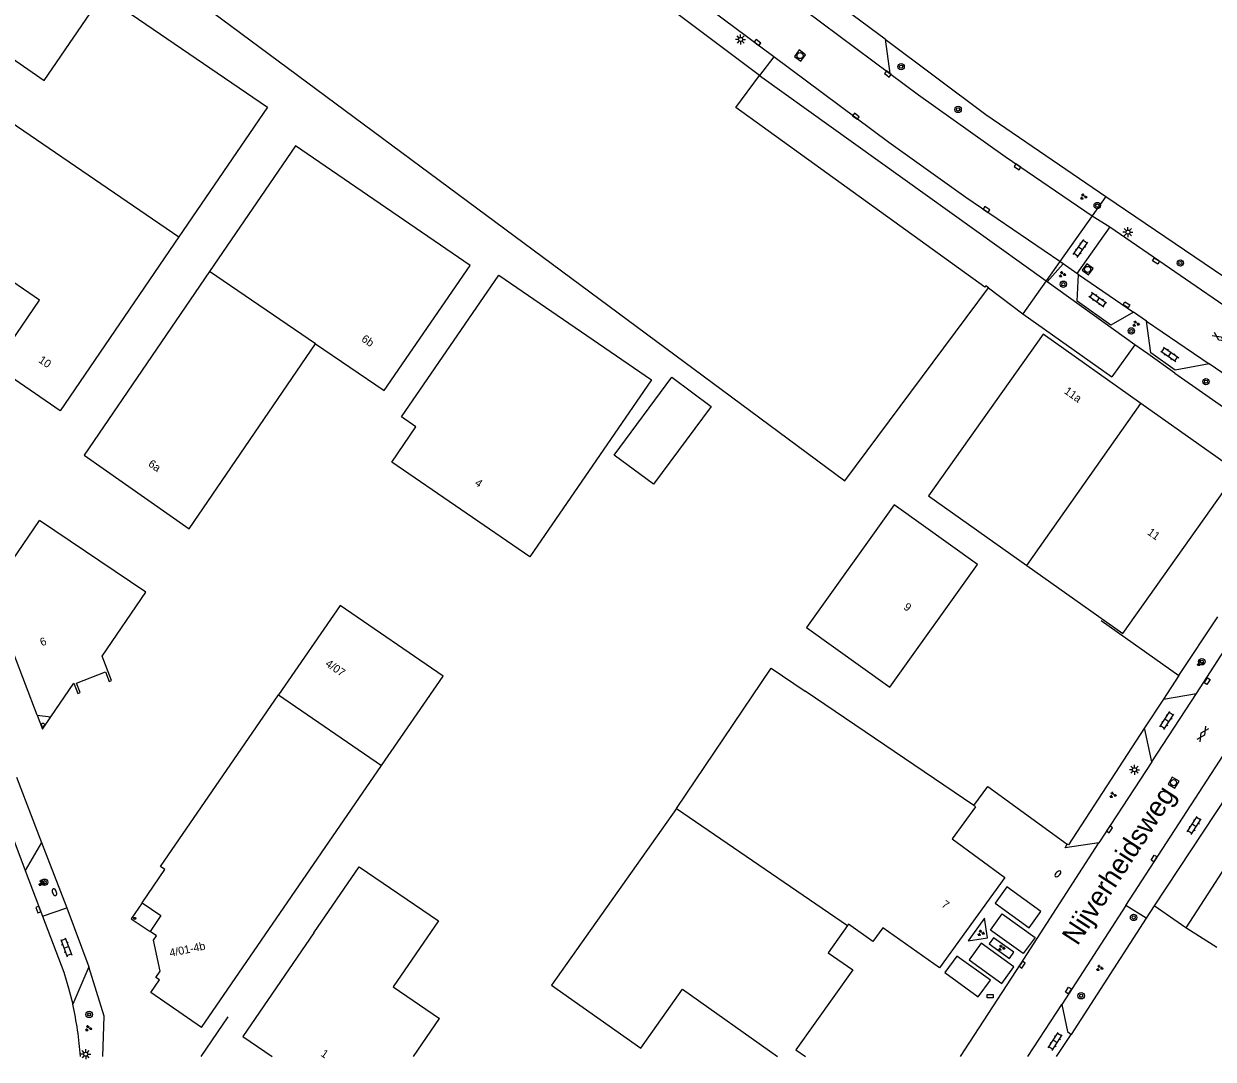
# Model space of a CAD drawing. Extents: x 136000 to 141014, y 402000 to 403500.
# Drawn here: x 139175.2 to 139323.7, y 401999.7 to 402129.1 of the extents above; entities that cross this region are included whole.
import ezdxf

# ---------------------------------------------------------------- set-up
doc = ezdxf.new("R2010")
doc.units = 0
for name, color, linetype in [('gg-afsc-erfafscheiding', 7, 'Continuous'), ('gg-afsc-hekwerk', 7, 'Continuous'), ('gg-anno-huisnummerreeks BGT', 7, 'Continuous'), ('gg-anno-openbare ruimte label', 7, 'Continuous'), ('gg-bbg-gedigitaliseerde bebouwing', 7, 'Continuous'), ('gg-bbg-hoofdgebouw', 7, 'Continuous'), ('gg-bbg-onder overbouw', 7, 'Continuous'), ('gg-bbg-pand overbouw', 7, 'Continuous'), ('gg-bbg-pilaar onder overbouw', 7, 'Continuous'), ('gg-bbg-tussenscheiding', 7, 'Continuous'), ('gg-knt-verharding', 7, 'Continuous'), ('gg-knt-verharding nz', 7, 'Continuous'), ('gt-bbg-plantopografie pand', 7, 'Continuous'), ('gt-grn-groengrens', 7, 'Continuous'), ('gt-grn-vlakafsluiter', 7, 'Continuous'), ('gt-symb-boom', 7, 'Continuous'), ('gt-symb-brandkraan', 7, 'Continuous'), ('gt-symb-gesloten verharding', 7, 'Continuous'), ('gt-symb-groenvak', 7, 'Continuous'), ('gt-symb-klinker verharding', 7, 'Continuous'), ('gt-symb-kolk', 7, 'Continuous'), ('gt-symb-kolk center center', 7, 'Continuous'), ('gt-symb-lichtmast', 7, 'Continuous'), ('gt-symb-rioolschacht', 7, 'Continuous')]:
    doc.layers.add(name, color=color, linetype=linetype)

# ---------------------------------------------------------------- blocks, each defined once
blk = doc.blocks.new('gt0-KL1')
at = {"layer": 'gt-symb-klinker verharding'}
for p, q in [((-1.15, 0.3), (1.15, 0.3)), ((-1, -0.3), (-1, 0.3)), ((-0.5, 0.3), (-0.5, 0.45)), ((0, -0.3), (0, 0.3)), ((0.5, 0.3), (0.5, 0.45)), ((1, -0.3), (1, 0.3)), ((-1.15, -0.3), (1.15, -0.3)), ((-0.5, -0.45), (-0.5, -0.3)), ((0.5, -0.45), (0.5, -0.3))]:
    blk.add_line(p, q, dxfattribs=at)
blk = doc.blocks.new('gt0-RS')
at = {"layer": 'gt-symb-rioolschacht'}
blk.add_lwpolyline([(-0.5, -0.5), (0.5, -0.5), (0.5, 0.5), (-0.5, 0.5)], close=True, dxfattribs=at)
blk.add_circle((0, 0), 0.375, dxfattribs=at)
blk = doc.blocks.new('gt0-GESVH1')
at = {"layer": 'gt-symb-gesloten verharding'}
for p, q in [((-0.99, -0.26), (0.01, 0.24)), ((0.01, -0.26), (-0.99, 0.24)), ((0.01, 0.24), (1.01, -0.26)), ((1.01, 0.24), (0.01, -0.26))]:
    blk.add_line(p, q, dxfattribs=at)
blk = doc.blocks.new('gt0-BOOM')
at = {"layer": 'gt-symb-boom'}
for radius in [0.4, 0.2]:
    blk.add_circle((0, 0), radius, dxfattribs=at)
blk = doc.blocks.new('gt0-KOLKCC')
at = {"layer": 'gt-symb-kolk center center'}
blk.add_lwpolyline([(-0.37, 0.2), (0.38, 0.2), (0.38, -0.2), (-0.37, -0.2)], close=True, dxfattribs=at)
blk = doc.blocks.new('gt0-LMAST')
at = {"layer": 'gt-symb-lichtmast'}
for p, q in [((-0.18, 0.17), (-0.45, 0.44)), ((0, 0.25), (0, 0.62)), ((0.17, 0.17), (0.44, 0.44)), ((-0.25, 0), (-0.63, 0)), ((-0.18, -0.18), (-0.45, -0.45)), ((0, -0.25), (0, -0.63)), ((0.44, -0.45), (0.17, -0.18)), ((0.25, 0), (0.62, 0))]:
    blk.add_line(p, q, dxfattribs=at)
blk.add_circle((0, 0), 0.25, dxfattribs=at)
blk = doc.blocks.new('gt0-GRVAK')
at = {"layer": 'gt-symb-groenvak'}
for p, q in [((-0.11, 0.19), (-0.23, 0.24)), ((-0.18, 0.15), (0.09, 0.15)), ((-0.09, 0.21), (-0.16, 0.32)), ((-0.05, 0.21), (-0.05, 0.39)), ((0, 0.21), (0.06, 0.32)), ((0.02, 0.19), (0.13, 0.24)), ((0.26, -0.05), (0.2, 0.06)), ((0.31, -0.05), (0.31, 0.13)), ((0.35, -0.05), (0.41, 0.06)), ((-0.24, -0.23), (-0.36, -0.18)), ((-0.32, -0.26), (-0.05, -0.26)), ((-0.23, -0.21), (-0.29, -0.1)), ((-0.18, -0.2), (-0.18, -0.02)), ((-0.14, -0.21), (-0.07, -0.1)), ((-0.12, -0.23), (0, -0.18)), ((0.24, -0.07), (0.12, -0.02)), ((0.17, -0.11), (0.44, -0.11)), ((0.37, -0.07), (0.49, -0.02))]:
    blk.add_line(p, q, dxfattribs=at)
blk = doc.blocks.new('gt0-BR')
at = {"layer": 'gt-symb-brandkraan'}
for centre, radius, start, end in [((-0.24, 0), 0.206, 107.5669, 252.4331), ((0.6, -2.66), 3, 106.892, 107.5669), ((0, -0.69), 0.938, 73.108, 106.892), ((-0.6, -2.66), 3, 72.4331, 73.108), ((0.24, 0), 0.206, 287.567, 72.4331), ((0.6, 2.66), 3, 252.4331, 253.108), ((0, 0.69), 0.938, 253.108, 286.8921), ((-0.6, 2.66), 3, 286.8921, 287.567)]:
    blk.add_arc(centre, radius, start, end, dxfattribs=at)
blk = doc.blocks.new('gt0-KOLK')
at = {"layer": 'gt-symb-kolk'}
blk.add_lwpolyline([(0, 0), (0.38, 0), (0.38, 0.4), (-0.37, 0.4), (-0.37, 0), (0, 0)], dxfattribs=at)

msp = doc.modelspace()

# ---------------------------------------------------------------- linework, layer by layer
at = {"layer": 'gg-afsc-erfafscheiding'}
for p, q in [((139267.07, 402122.61), (139302.86, 402096.93)), ((139302.86, 402096.93), (139303.01, 402096.81)), ((139313.96, 402088.95), (139303.01, 402096.81))]:
    msp.add_line(p, q, dxfattribs=at)
at = {"layer": 'gg-afsc-hekwerk'}
for p, q in [((139310.34, 402107.5), (139308.63, 402105.07)), ((139308.63, 402105.07), (139304.58, 402099.36)), ((139304.58, 402099.36), (139302.86, 402096.93)), ((139295.66, 402096.06), (139299.94, 402092.81)), ((139302.86, 402096.93), (139299.94, 402092.81)), ((139299.94, 402092.81), (139311.07, 402084.93)), ((139313.96, 402088.95), (139311.07, 402084.93)), ((139315.57, 402087.8), (139313.96, 402088.95)), ((139318.95, 402085.39), (139315.57, 402087.8)), ((139309.75, 402054.48), (139319.43, 402047.62)), ((139319.43, 402047.62), (139324.3, 402054.94)), ((139319.43, 402047.62), (139317.52, 402044.68)), ((139317.52, 402044.68), (139315.16, 402041.07)), ((139174.27, 402034.91), (139177.36, 402026.74)), ((139177.36, 402026.74), (139180.52, 402018.59)), ((139180.52, 402018.59), (139183.28, 402011.2)), ((139316.37, 402018.84), (139315.36, 402017.28)), ((139320.31, 402016.09), (139316.37, 402018.84)), ((139315.36, 402017.28), (139305.97, 402002.78)), ((139197.33, 402000), (139200.7, 402004.97)), ((139304.17, 402000), (139305.97, 402002.78))]:
    msp.add_line(p, q, dxfattribs=at)
for points in [[(139282.75, 402127.16), (139272.67, 402134.66), (139268.41, 402137.92), (139267.69, 402139.46)], [(139282.75, 402127.16), (139272.67, 402134.66), (139268.41, 402137.92), (139267.69, 402139.46)], [(139282.75, 402127.16), (139295.34, 402117.71), (139310.34, 402107.5)], [(139282.75, 402127.16), (139295.34, 402117.71), (139310.34, 402107.5)], [(139310.34, 402107.5), (139338.62, 402088.26), (139338.86, 402088.36)], [(139310.34, 402107.5), (139338.62, 402088.26), (139338.86, 402088.36)], [(139318.95, 402085.39), (139329.72, 402077.87), (139331.77, 402066.42), (139328.34, 402061.11)], [(139315.16, 402041.07), (139305.65, 402026.46), (139305.51, 402026.55)], [(139293.83, 402031.36), (139295.58, 402033.76), (139305.51, 402026.55)], [(139185.05, 402000), (139185.21, 402005.07), (139183.28, 402011.2)]]:
    msp.add_lwpolyline(points, dxfattribs=at)
at = {"layer": 'gg-bbg-gedigitaliseerde bebouwing'}
for p, q in [((139190.39, 402058.04), (139177.13, 402067.01)), ((139219.86, 402036.36), (139227.54, 402047.54)), ((139293.83, 402031.36), (139272.77, 402045.68)), ((139197.37, 402003.63), (139219.86, 402036.36)), ((139294.02, 402031.23), (139293.83, 402031.36)), ((139211.4, 402015.47), (139202.53, 402002.5)), ((139324.18, 402013.64), (139320.31, 402016.09))]:
    msp.add_line(p, q, dxfattribs=at)
for points in [[(139188.13, 402138.43), (139277.71, 402071.94), (139295.66, 402096.06)], [(139294.31, 402061.49), (139283.9, 402068.95), (139272.92, 402053.62), (139283.32, 402046.16)], [(139227.54, 402047.54), (139214.68, 402056.38), (139207, 402045.21)], [(139256.7, 402031.01), (139268.52, 402048.54), (139272.77, 402045.68)], [(139256.7, 402031.01), (139241.1, 402008.94), (139252.23, 402001.05), (139257.44, 402008.41), (139269.31, 402000)], [(139211.4, 402015.47), (139217.04, 402023.73), (139226.95, 402016.96), (139221.3, 402008.7), (139227.1, 402004.74)]]:
    msp.add_lwpolyline(points, dxfattribs=at)
at = {"layer": 'gg-bbg-hoofdgebouw'}
for p, q in [((139267.07, 402122.61), (139256.57, 402130.47)), ((139194.54, 402102.44), (139179.69, 402080.71)), ((139283.32, 402046.16), (139294.31, 402061.49)), ((139300.45, 402061.38), (139312.46, 402052.87)), ((139223.86, 402000), (139227.1, 402004.74)), ((139202.53, 402002.5), (139206.19, 402000)), ((139271.61, 402000.83), (139272.79, 402000))]:
    msp.add_line(p, q, dxfattribs=at)
for points in [[(139164.45, 402122.99), (139163.25, 402123.81), (139167.04, 402129.34), (139177.7, 402121.99), (139185.05, 402132.73), (139205.62, 402118.65), (139194.54, 402102.44)], [(139179.69, 402080.71), (139171.49, 402086.31), (139177.12, 402094.54), (139155.25, 402109.53), (139164.45, 402122.99)], [(139295.66, 402096.06), (139295.33, 402096.33), (139295.19, 402096.14), (139264.11, 402118.6), (139267.07, 402122.61)], [(139211.62, 402089.07), (139220.16, 402083.24), (139230.9, 402098.84), (139209.12, 402113.83), (139198.37, 402098.11)], [(139198.37, 402098.11), (139182.69, 402075.16), (139195.8, 402065.96), (139211.62, 402089.07)], [(139238.36, 402062.45), (139221.13, 402074.3), (139224.14, 402078.7), (139222.35, 402079.95), (139234.5, 402097.65), (139253.56, 402084.56), (139238.36, 402062.45)], [(139314.68, 402081.63), (139302.49, 402090.28), (139288.17, 402070.08), (139300.45, 402061.38)], [(139312.46, 402052.87), (139326.76, 402073.07), (139314.68, 402081.63)], [(139176.83, 402042.66), (139170.97, 402058.01), (139177.13, 402067.01)], [(139178.54, 402042.44), (139181.42, 402046.67), (139181.93, 402045.37), (139182.21, 402045.51), (139181.76, 402046.67), (139185.37, 402048.07), (139185.82, 402046.89), (139186.13, 402047), (139184.94, 402050.05), (139190.39, 402058.04)], [(139189.96, 402019.23), (139192.78, 402023.39), (139192.24, 402023.75), (139207, 402045.21)], [(139294.02, 402031.23), (139291.11, 402027.2), (139297.71, 402022.39), (139289.53, 402011.1), (139282.47, 402016.07), (139281.23, 402014.4), (139278.17, 402016.55), (139278.05, 402016.37)], [(139331.88, 402025.52), (139328.03, 402028.01), (139320.31, 402016.09)], [(139197.37, 402003.63), (139191.03, 402007.99), (139192.1, 402009.59), (139191.65, 402009.9), (139192.18, 402010.68), (139191.37, 402014.56), (139191.72, 402015.08), (139190.93, 402015.64)], [(139278.05, 402016.37), (139275.65, 402012.96), (139278.7, 402010.82), (139271.61, 402000.83)]]:
    msp.add_lwpolyline(points, dxfattribs=at)
at = {"layer": 'gg-bbg-onder overbouw'}
msp.add_line((139176.83, 402042.66), (139178.54, 402042.44), dxfattribs=at)
msp.add_lwpolyline([(139189.96, 402019.23), (139192.27, 402017.63), (139190.93, 402015.64)], dxfattribs=at)
at = {"layer": 'gg-bbg-pand overbouw'}
for points in [[(139176.83, 402042.66), (139177.49, 402040.93), (139178.54, 402042.44)], [(139189.96, 402019.23), (139188.59, 402017.2), (139190.93, 402015.64)]]:
    msp.add_lwpolyline(points, dxfattribs=at)
at = {"layer": 'gg-bbg-pilaar onder overbouw'}
for points in [[(139177.63, 402041.65), (139177.68, 402041.62), (139177.72, 402041.57), (139177.75, 402041.51), (139177.75, 402041.45), (139177.74, 402041.39), (139177.71, 402041.34), (139177.66, 402041.29), (139177.6, 402041.27), (139177.54, 402041.26), (139177.48, 402041.28), (139177.42, 402041.31), (139177.38, 402041.36), (139177.36, 402041.41), (139177.35, 402041.48), (139177.37, 402041.54), (139177.4, 402041.59), (139177.45, 402041.63), (139177.5, 402041.66), (139177.57, 402041.66), (139177.63, 402041.65)], [(139189.11, 402017.38), (139189.13, 402017.35), (139189.15, 402017.31), (139189.15, 402017.28), (139189.15, 402017.24), (139189.13, 402017.2), (139189.1, 402017.18), (139189.06, 402017.16), (139189.02, 402017.15), (139188.99, 402017.16), (139188.95, 402017.18), (139188.93, 402017.21), (139188.91, 402017.24), (139188.9, 402017.28), (139188.91, 402017.32), (139188.93, 402017.36), (139188.96, 402017.38), (139188.99, 402017.4), (139189.03, 402017.4), (139189.07, 402017.4), (139189.11, 402017.38)]]:
    msp.add_lwpolyline(points, dxfattribs=at)
at = {"layer": 'gg-bbg-tussenscheiding'}
for p, q in [((139164.45, 402122.99), (139194.54, 402102.44)), ((139211.62, 402089.07), (139198.37, 402098.11)), ((139300.45, 402061.38), (139314.68, 402081.63)), ((139207, 402045.21), (139219.86, 402036.36)), ((139256.7, 402031.01), (139278.05, 402016.37))]:
    msp.add_line(p, q, dxfattribs=at)
at = {"layer": 'gg-knt-verharding'}
for p, q in [((139268.84, 402124.95), (139259.26, 402132.11)), ((139282.75, 402127.16), (139283.32, 402122.87)), ((139268.84, 402124.95), (139267.07, 402122.61)), ((139308.63, 402105.07), (139310.82, 402103.69)), ((139310.82, 402103.69), (139306.69, 402097.86)), ((139310.82, 402103.69), (139336.48, 402086.05)), ((139303.01, 402096.81), (139304.99, 402099.08)), ((139304.99, 402099.08), (139304.58, 402099.36)), ((139306.69, 402097.86), (139304.99, 402099.08)), ((139306.9, 402097.72), (139306.69, 402097.86)), ((139306.9, 402097.72), (139313.76, 402093.03)), ((139315.4, 402091.9), (139313.76, 402093.03)), ((139315.4, 402091.9), (139323.21, 402086.58)), ((139332.78, 402080.02), (139323.21, 402086.58)), ((139312.82, 402018.87), (139336.79, 402055.89)), ((139321.63, 402045.37), (139325.15, 402050.78)), ((139316.06, 402036.84), (139321.63, 402045.37)), ((139317.52, 402044.68), (139321.63, 402045.37)), ((139316.06, 402036.84), (139315.16, 402041.07)), ((139316.06, 402036.84), (139309.46, 402026.73)), ((139171, 402034.78), (139175.35, 402023.27)), ((139177.36, 402026.74), (139175.35, 402023.27)), ((139175.35, 402023.27), (139177.52, 402017.53)), ((139177.52, 402017.53), (139180.52, 402018.59)), ((139312.82, 402018.87), (139304.82, 402006.51)), ((139315.36, 402017.28), (139312.82, 402018.87)), ((139183.28, 402011.2), (139181.27, 402006.55)), ((139300.59, 402000), (139304.82, 402006.51))]:
    msp.add_line(p, q, dxfattribs=at)
for points in [[(139304.58, 402099.36), (139292.83, 402107.36), (139283.2, 402114.21), (139268.84, 402124.95)], [(139283.32, 402122.87), (139286.92, 402120.17), (139297.75, 402112.49), (139308.63, 402105.07)], [(139313.76, 402093.03), (139310.93, 402091.42), (139306.73, 402094.4), (139306.9, 402097.72)], [(139323.21, 402086.58), (139318.96, 402085.79), (139315.93, 402087.94), (139315.4, 402091.9)], [(139292.16, 402000), (139299.69, 402011.6), (139309.46, 402026.73)], [(139177.52, 402017.53), (139180.15, 402010.56), (139180.76, 402008.57), (139181.27, 402006.55)], [(139295.55, 402014.86), (139295.15, 402017.3), (139293.13, 402014.48), (139295.55, 402014.86)], [(139298.27, 402012.26), (139298.83, 402013.05), (139296.29, 402014.86), (139295.73, 402014.1), (139298.27, 402012.26)], [(139304.82, 402006.51), (139305.53, 402003.15), (139305.97, 402002.78)]]:
    msp.add_lwpolyline(points, dxfattribs=at)
msp.add_arc((139139.63, 401997.05), 42.71, 3.9652, 12.8532, dxfattribs=at)
at = {"layer": 'gg-knt-verharding nz'}
msp.add_line((139258.46, 402141.46), (139283.32, 402122.87), dxfattribs=at)
for points in [[(139302.21, 402018.13), (139297.97, 402021.22), (139296.48, 402019.17), (139300.74, 402016.08), (139302.21, 402018.13)], [(139301.49, 402014.9), (139300, 402012.87), (139295.92, 402015.8), (139297.37, 402017.84), (139301.49, 402014.9)], [(139294.73, 402014.18), (139293.24, 402012.1), (139297.32, 402009.14), (139298.83, 402011.2), (139294.73, 402014.18)], [(139295.9, 402009.55), (139291.7, 402012.55), (139290.22, 402010.51), (139294.39, 402007.47), (139295.9, 402009.55)]]:
    msp.add_lwpolyline(points, dxfattribs=at)
at = {"layer": 'gt-bbg-plantopografie pand'}
msp.add_lwpolyline([(139248.9, 402075.17), (139256.13, 402084.89), (139261.04, 402081.24), (139253.81, 402071.52), (139248.9, 402075.17)], dxfattribs=at)
at = {"layer": 'gt-grn-groengrens'}
msp.add_lwpolyline([(139309.46, 402026.73), (139305.22, 402026.1), (139305.51, 402026.55)], dxfattribs=at)
at = {"layer": 'gt-grn-vlakafsluiter'}
msp.add_line((139328.66, 402037.49), (139316.37, 402018.84), dxfattribs=at)

# ---------------------------------------------------------------- block references
at = {"layer": 'gt-symb-boom'}
for p in [(139284.75, 402123.71), (139291.87, 402118.36), (139309.25, 402106.35), (139319.63, 402099.17), (139305.01, 402096.52), (139313.51, 402090.68), (139322.83, 402084.34), (139322.31, 402049.34), (139177.76, 402021.79), (139313.79, 402017.39), (139307.24, 402007.6), (139183.33, 402005.26)]:
    msp.add_blockref('gt0-BOOM', p, dxfattribs=at)
at = {"layer": 'gt-symb-brandkraan'}
for p, rotation in [((139304.33, 402022.84), 44.068772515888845), ((139178.99, 402020.55), 110.73714811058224)]:
    msp.add_blockref('gt0-BR', p, dxfattribs=dict(at, rotation=rotation))
at = {"layer": 'gt-symb-gesloten verharding'}
for p, rotation in [((139324.58, 402089.72), 145.5150919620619), ((139322.44, 402040.32), -123.1176058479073)]:
    msp.add_blockref('gt0-GESVH1', p, dxfattribs=dict(at, rotation=rotation))
at = {"layer": 'gt-symb-groenvak'}
for p in [(139307.52, 402107.45), (139304.87, 402097.75), (139314.06, 402091.57), (139322.1, 402049.17), (139311.19, 402032.68), (139177.39, 402021.69), (139294.71, 402015.45), (139297.28, 402013.58), (139309.53, 402011.07), (139183.23, 402003.52)]:
    msp.add_blockref('gt0-GRVAK', p, dxfattribs=at)
at = {"layer": 'gt-symb-klinker verharding'}
for p, rotation in [((139307.17, 402100.99), 54.6887865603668), ((139309.31, 402094.58), 144.48230213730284), ((139318.3, 402087.74), -34.278266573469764), ((139317.95, 402042), 56.99293824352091), ((139321.36, 402028.89), 56.99293824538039), ((139180.46, 402013.66), -69.26285188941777), ((139304, 402001.9), 56.99293824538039)]:
    msp.add_blockref('gt0-KL1', p, dxfattribs=dict(at, rotation=rotation))
at = {"layer": 'gt-symb-kolk'}
for p, rotation in [((139266.68, 402126.57), -36.78969964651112), ((139282.96, 402122.63), -36.789699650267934), ((139278.98, 402117.36), -36.78969964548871), ((139299.17, 402111.04), -34.325601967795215), ((139295.3, 402105.68), -34.11906284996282), ((139310.62, 402028.51), -123.16559931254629), ((139176.8, 402018.3), -69.33669709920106), ((139299.69, 402011.6), -122.83164893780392)]:
    msp.add_blockref('gt0-KOLK', p, dxfattribs=dict(at, rotation=rotation))
at = {"layer": 'gt-symb-kolk center center'}
for p, rotation in [((139316.58, 402099.41), -30.84590456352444), ((139312.9, 402093.95), -30.128600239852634), ((139322.97, 402046.92), -122.8797819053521), ((139316.33, 402024.77), -119.66671520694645), ((139305.65, 402008.27), -121.38612476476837)]:
    msp.add_blockref('gt0-KOLKCC', p, dxfattribs=dict(at, rotation=rotation))
msp.add_blockref('gt0-KOLKCC', (139295.88, 402007.55), dxfattribs=at)
at = {"layer": 'gt-symb-lichtmast'}
for p in [(139264.7, 402127.11), (139313.08, 402103.03), (139313.9, 402035.85), (139182.9, 402000.3)]:
    msp.add_blockref('gt0-LMAST', p, dxfattribs=at)
at = {"layer": 'gt-symb-rioolschacht'}
for p, rotation in [((139272.12, 402125.09), -37.23665897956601), ((139308.05, 402098.37), 53.90943276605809), ((139318.78, 402034.23), -120.79671391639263)]:
    msp.add_blockref('gt0-RS', p, dxfattribs=dict(at, rotation=rotation))

# ---------------------------------------------------------------- texts
at = {"layer": 'gg-anno-huisnummerreeks BGT'}
for s, rotation, p in [('6b', 325.7, (139217.25, 402089.47)), ('10', 325.7, (139176.92, 402086.83)), ('11a', 324.7, (139305.03, 402082.96)), ('6a', 324.9, (139190.62, 402073.87)), ('4', 325.5, (139231.41, 402071.48)), ('11', 324.7, (139315.42, 402065.32)), ('9', 324.4, (139284.97, 402055.99)), ('6', 20.9, (139177.41, 402051.26)), ('4/07', 325.5, (139212.74, 402048.89)), ('7', 324.1, (139289.71, 402018.82)), ('4/01-4b', 11.7, (139193.47, 402012.46)), ('1', 325.7, (139212.17, 402000.15))]:
    msp.add_text(s, height=1, rotation=rotation, dxfattribs=at).set_placement(p)
at = {"layer": 'gg-anno-openbare ruimte label'}
msp.add_text('Nijverheidsweg', height=2.5, rotation=57, dxfattribs=at).set_placement((139306.78, 402013.76))

doc.saveas('drawing.dxf')
